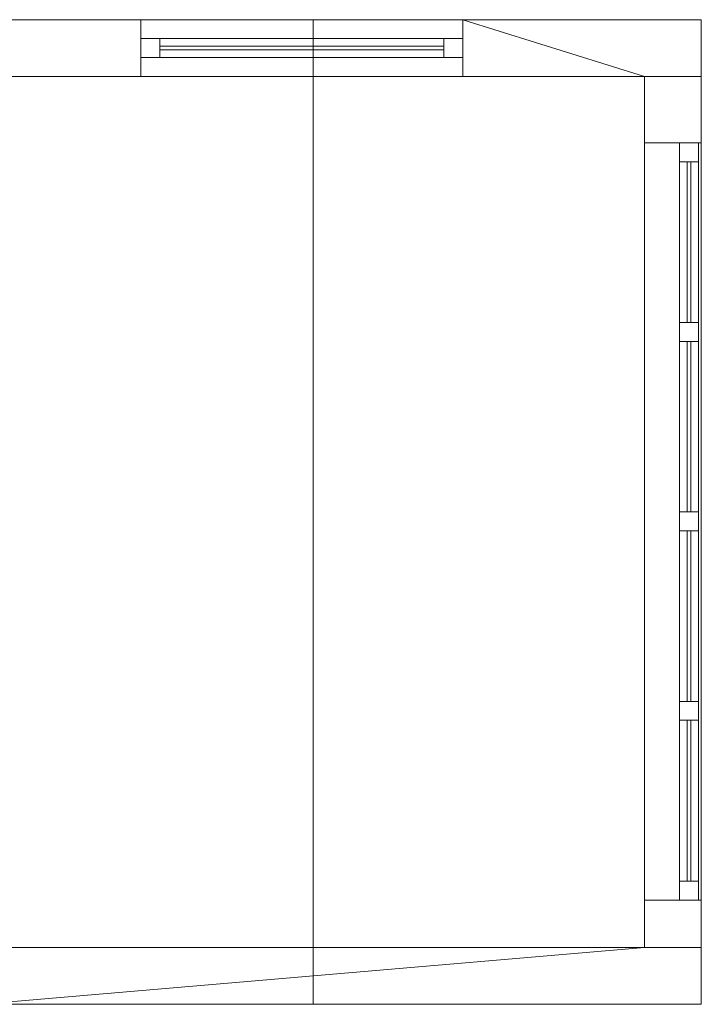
# Model space of a CAD drawing. Header units: millimetres. Extents: x -430348 to -225823, y -86243 to 5084.
# Tile 404 of 656: x -413188 to -411387, y -11560 to -8960. Entities that reach past the tile are written whole.
import ezdxf

# ---------------------------------------------------------------- set-up
doc = ezdxf.new("R2010")
doc.units = ezdxf.units.MM
for name, color, linetype, lineweight in [('A-GLAZ-CURT', 52, 'Continuous', 9), ('A-GLAZ-CWMG', 51, 'Continuous', 9), ('A-ROOF', 132, 'Continuous', 9), ('A-WALL', 113, 'Continuous', 9)]:
    doc.layers.add(name, color=color, linetype=linetype, lineweight=lineweight)

# ---------------------------------------------------------------- blocks, each defined once
blk = doc.blocks.new('System Panel - door 4-518572-_3D_ Copy 1')
at = {"layer": 'A-GLAZ-CURT'}
mesh = blk.add_polyface(dxfattribs=at)
corners = [(-375, 5), (-375, 5, 1539.8), (375, 5, 1539.8), (375, 5)]
mesh.append_faces([[corners[k] for k in face] for face in [(2, 3, 0, 1)]])
mesh = blk.add_polyface(dxfattribs=at)
corners = [(375, -5), (-375, -5), (-375, 5), (375, 5)]
mesh.append_faces([[corners[k] for k in face] for face in [(0, 1, 2, 3)]])
mesh = blk.add_polyface(dxfattribs=at)
corners = [(-375, -5, 1539.8), (375, -5, 1539.8), (375, 5, 1539.8), (-375, 5, 1539.8)]
mesh.append_faces([[corners[k] for k in face] for face in [(0, 1, 2, 3)]])
mesh = blk.add_polyface(dxfattribs=at)
corners = [(-375, -5), (-375, -5, 1539.8), (-375, 5, 1539.8), (-375, 5)]
mesh.append_faces([[corners[k] for k in face] for face in [(0, 1, 2, 3)]])
mesh = blk.add_polyface(dxfattribs=at)
corners = [(375, -5, 1539.8), (375, -5), (375, 5), (375, 5, 1539.8)]
mesh.append_faces([[corners[k] for k in face] for face in [(0, 1, 2, 3)]])
mesh = blk.add_polyface(dxfattribs=at)
corners = [(-375, -5), (375, -5), (375, -5, 1539.8), (-375, -5, 1539.8)]
mesh.append_faces([[corners[k] for k in face] for face in [(3, 0, 1, 2)]])
blk = doc.blocks.new('Rectangular Mullion - 50mm x 50mm-518573-_3D_ Copy 1')
at = {"layer": 'A-GLAZ-CWMG'}
mesh = blk.add_polyface(dxfattribs=at)
corners = [(0, 25), (-50, 25), (-50, -25), (0, -25)]
mesh.append_faces([[corners[k] for k in face] for face in [(2, 3, 0, 1)]])
mesh = blk.add_polyface(dxfattribs=at)
corners = [(0, 25, -1639.8), (0, -25, -1639.8), (-50, -25, -1639.8), (-50, 25, -1639.8)]
mesh.append_faces([[corners[k] for k in face] for face in [(0, 1, 2, 3)]])
mesh = blk.add_polyface(dxfattribs=at)
corners = [(-50, 25), (0, 25), (0, 25, -1639.8), (-50, 25, -1639.8)]
mesh.append_faces([[corners[k] for k in face] for face in [(3, 0, 1, 2)]])
mesh = blk.add_polyface(dxfattribs=at)
corners = [(-50, -25), (-50, 25), (-50, 25, -1639.8), (-50, -25, -1639.8)]
mesh.append_faces([[corners[k] for k in face] for face in [(3, 0, 1, 2)]])
mesh = blk.add_polyface(dxfattribs=at)
corners = [(0, 25), (0, -25), (0, -25, -1639.8), (0, 25, -1639.8)]
mesh.append_faces([[corners[k] for k in face] for face in [(3, 0, 1, 2)]])
mesh = blk.add_polyface(dxfattribs=at)
corners = [(0, -25), (-50, -25), (-50, -25, -1639.8), (0, -25, -1639.8)]
mesh.append_faces([[corners[k] for k in face] for face in [(3, 0, 1, 2)]])
blk = doc.blocks.new('Rectangular Mullion - 50mm x 50mm-285748-_3D_ Copy 1')
at = {"layer": 'A-GLAZ-CWMG'}
mesh = blk.add_polyface(dxfattribs=at)
corners = [(0, 25), (-50, 25), (-50, -25), (0, -25)]
mesh.append_faces([[corners[k] for k in face] for face in [(3, 0, 1, 2)]])
mesh = blk.add_polyface(dxfattribs=at)
corners = [(0, 25, -750), (0, -25, -750), (-50, -25, -750), (-50, 25, -750)]
mesh.append_faces([[corners[k] for k in face] for face in [(3, 0, 1, 2)]])
mesh = blk.add_polyface(dxfattribs=at)
corners = [(-50, 25), (0, 25), (0, 25, -750), (-50, 25, -750)]
mesh.append_faces([[corners[k] for k in face] for face in [(0, 1, 2, 3)]])
mesh = blk.add_polyface(dxfattribs=at)
corners = [(-50, -25), (-50, 25), (-50, 25, -750), (-50, -25, -750)]
mesh.append_faces([[corners[k] for k in face] for face in [(0, 1, 2, 3)]])
mesh = blk.add_polyface(dxfattribs=at)
corners = [(0, 25), (0, -25), (0, -25, -750), (0, 25, -750)]
mesh.append_faces([[corners[k] for k in face] for face in [(0, 1, 2, 3)]])
mesh = blk.add_polyface(dxfattribs=at)
corners = [(0, -25), (-50, -25), (-50, -25, -750), (0, -25, -750)]
mesh.append_faces([[corners[k] for k in face] for face in [(0, 1, 2, 3)]])
blk = doc.blocks.new('Rectangular Mullion - 50mm x 50mm-518574-_3D_ Copy 1')
at = {"layer": 'A-GLAZ-CWMG'}
mesh = blk.add_polyface(dxfattribs=at)
corners = [(0, 25), (-50, 25), (-50, -25), (0, -25)]
mesh.append_faces([[corners[k] for k in face] for face in [(2, 3, 0, 1)]])
mesh = blk.add_polyface(dxfattribs=at)
corners = [(0, 25, -1639.8), (0, -25, -1639.8), (-50, -25, -1639.8), (-50, 25, -1639.8)]
mesh.append_faces([[corners[k] for k in face] for face in [(0, 1, 2, 3)]])
mesh = blk.add_polyface(dxfattribs=at)
corners = [(-50, 25), (0, 25), (0, 25, -1639.8), (-50, 25, -1639.8)]
mesh.append_faces([[corners[k] for k in face] for face in [(3, 0, 1, 2)]])
mesh = blk.add_polyface(dxfattribs=at)
corners = [(-50, -25), (-50, 25), (-50, 25, -1639.8), (-50, -25, -1639.8)]
mesh.append_faces([[corners[k] for k in face] for face in [(3, 0, 1, 2)]])
mesh = blk.add_polyface(dxfattribs=at)
corners = [(0, 25), (0, -25), (0, -25, -1639.8), (0, 25, -1639.8)]
mesh.append_faces([[corners[k] for k in face] for face in [(3, 0, 1, 2)]])
mesh = blk.add_polyface(dxfattribs=at)
corners = [(0, -25), (-50, -25), (-50, -25, -1639.8), (0, -25, -1639.8)]
mesh.append_faces([[corners[k] for k in face] for face in [(3, 0, 1, 2)]])
blk = doc.blocks.new('Rectangular Mullion - 50mm x 50mm-285749-_3D_ Copy 1')
at = {"layer": 'A-GLAZ-CWMG'}
mesh = blk.add_polyface(dxfattribs=at)
corners = [(0, 25), (-50, 25), (-50, -25), (0, -25)]
mesh.append_faces([[corners[k] for k in face] for face in [(2, 3, 0, 1)]])
mesh = blk.add_polyface(dxfattribs=at)
corners = [(0, 25, -750), (0, -25, -750), (-50, -25, -750), (-50, 25, -750)]
mesh.append_faces([[corners[k] for k in face] for face in [(0, 1, 2, 3)]])
mesh = blk.add_polyface(dxfattribs=at)
corners = [(-50, 25), (0, 25), (0, 25, -750), (-50, 25, -750)]
mesh.append_faces([[corners[k] for k in face] for face in [(0, 1, 2, 3)]])
mesh = blk.add_polyface(dxfattribs=at)
corners = [(-50, -25), (-50, 25), (-50, 25, -750), (-50, -25, -750)]
mesh.append_faces([[corners[k] for k in face] for face in [(0, 1, 2, 3)]])
mesh = blk.add_polyface(dxfattribs=at)
corners = [(0, 25), (0, -25), (0, -25, -750), (0, 25, -750)]
mesh.append_faces([[corners[k] for k in face] for face in [(0, 1, 2, 3)]])
mesh = blk.add_polyface(dxfattribs=at)
corners = [(0, -25), (-50, -25), (-50, -25, -750), (0, -25, -750)]
mesh.append_faces([[corners[k] for k in face] for face in [(0, 1, 2, 3)]])
blk = doc.blocks.new('System Panel - Glazed-518951-_3D_ Copy 1')
at = {"layer": 'A-GLAZ-CURT', "transparency": 33554471}
mesh = blk.add_polyface(dxfattribs=at)
corners = [(-212.5, 5), (-212.5, 5, 467.9), (212.5, 5, 467.9), (212.5, 5)]
mesh.append_faces([[corners[k] for k in face] for face in [(1, 2, 3, 0)]])
mesh = blk.add_polyface(dxfattribs=at)
corners = [(212.5, -5), (-212.5, -5), (-212.5, 5), (212.5, 5)]
mesh.append_faces([[corners[k] for k in face] for face in [(0, 1, 2, 3)]])
mesh = blk.add_polyface(dxfattribs=at)
corners = [(-212.5, -5, 467.9), (212.5, -5, 467.9), (212.5, 5, 467.9), (-212.5, 5, 467.9)]
mesh.append_faces([[corners[k] for k in face] for face in [(0, 1, 2, 3)]])
mesh = blk.add_polyface(dxfattribs=at)
corners = [(-212.5, -5), (-212.5, -5, 467.9), (-212.5, 5, 467.9), (-212.5, 5)]
mesh.append_faces([[corners[k] for k in face] for face in [(0, 1, 2, 3)]])
mesh = blk.add_polyface(dxfattribs=at)
corners = [(212.5, -5, 467.9), (212.5, -5), (212.5, 5), (212.5, 5, 467.9)]
mesh.append_faces([[corners[k] for k in face] for face in [(0, 1, 2, 3)]])
mesh = blk.add_polyface(dxfattribs=at)
corners = [(-212.5, -5), (212.5, -5), (212.5, -5, 467.9), (-212.5, -5, 467.9)]
mesh.append_faces([[corners[k] for k in face] for face in [(2, 3, 0, 1)]])
blk = doc.blocks.new('System Panel - Glazed-518952-_3D_ Copy 1')
at = {"layer": 'A-GLAZ-CURT', "transparency": 33554471}
mesh = blk.add_polyface(dxfattribs=at)
corners = [(-225, 5), (-225, 5, 467.9), (225, 5, 467.9), (225, 5)]
mesh.append_faces([[corners[k] for k in face] for face in [(2, 3, 0, 1)]])
mesh = blk.add_polyface(dxfattribs=at)
corners = [(225, -5), (-225, -5), (-225, 5), (225, 5)]
mesh.append_faces([[corners[k] for k in face] for face in [(0, 1, 2, 3)]])
mesh = blk.add_polyface(dxfattribs=at)
corners = [(-225, -5, 467.9), (225, -5, 467.9), (225, 5, 467.9), (-225, 5, 467.9)]
mesh.append_faces([[corners[k] for k in face] for face in [(0, 1, 2, 3)]])
mesh = blk.add_polyface(dxfattribs=at)
corners = [(-225, -5), (-225, -5, 467.9), (-225, 5, 467.9), (-225, 5)]
mesh.append_faces([[corners[k] for k in face] for face in [(0, 1, 2, 3)]])
mesh = blk.add_polyface(dxfattribs=at)
corners = [(225, -5, 467.9), (225, -5), (225, 5), (225, 5, 467.9)]
mesh.append_faces([[corners[k] for k in face] for face in [(0, 1, 2, 3)]])
mesh = blk.add_polyface(dxfattribs=at)
corners = [(-225, -5), (225, -5), (225, -5, 467.9), (-225, -5, 467.9)]
mesh.append_faces([[corners[k] for k in face] for face in [(3, 0, 1, 2)]])
blk = doc.blocks.new('Rectangular Mullion - 50mm x 50mm-518953-_3D_ Copy 1')
at = {"layer": 'A-GLAZ-CWMG'}
mesh = blk.add_polyface(dxfattribs=at)
corners = [(0, 25), (-50, 25), (-50, -25), (0, -25)]
mesh.append_faces([[corners[k] for k in face] for face in [(2, 3, 0, 1)]])
mesh = blk.add_polyface(dxfattribs=at)
corners = [(0, 25, -567.9), (0, -25, -567.9), (-50, -25, -567.9), (-50, 25, -567.9)]
mesh.append_faces([[corners[k] for k in face] for face in [(0, 1, 2, 3)]])
mesh = blk.add_polyface(dxfattribs=at)
corners = [(-50, 25), (0, 25), (0, 25, -567.9), (-50, 25, -567.9)]
mesh.append_faces([[corners[k] for k in face] for face in [(0, 1, 2, 3)]])
mesh = blk.add_polyface(dxfattribs=at)
corners = [(-50, -25), (-50, 25), (-50, 25, -567.9), (-50, -25, -567.9)]
mesh.append_faces([[corners[k] for k in face] for face in [(0, 1, 2, 3)]])
mesh = blk.add_polyface(dxfattribs=at)
corners = [(0, 25), (0, -25), (0, -25, -567.9), (0, 25, -567.9)]
mesh.append_faces([[corners[k] for k in face] for face in [(0, 1, 2, 3)]])
mesh = blk.add_polyface(dxfattribs=at)
corners = [(0, -25), (-50, -25), (-50, -25, -567.9), (0, -25, -567.9)]
mesh.append_faces([[corners[k] for k in face] for face in [(0, 1, 2, 3)]])
blk = doc.blocks.new('Rectangular Mullion - 50mm x 50mm-286072-_3D_ Copy 1')
at = {"layer": 'A-GLAZ-CWMG'}
mesh = blk.add_polyface(dxfattribs=at)
corners = [(0, 25), (-50, 25), (-50, -25), (0, -25)]
mesh.append_faces([[corners[k] for k in face] for face in [(3, 0, 1, 2)]])
mesh = blk.add_polyface(dxfattribs=at)
corners = [(0, 25, -425), (0, -25, -425), (-50, -25, -425), (-50, 25, -425)]
mesh.append_faces([[corners[k] for k in face] for face in [(3, 0, 1, 2)]])
mesh = blk.add_polyface(dxfattribs=at)
corners = [(-50, 25), (0, 25), (0, 25, -425), (-50, 25, -425)]
mesh.append_faces([[corners[k] for k in face] for face in [(0, 1, 2, 3)]])
mesh = blk.add_polyface(dxfattribs=at)
corners = [(-50, -25), (-50, 25), (-50, 25, -425), (-50, -25, -425)]
mesh.append_faces([[corners[k] for k in face] for face in [(0, 1, 2, 3)]])
mesh = blk.add_polyface(dxfattribs=at)
corners = [(0, 25), (0, -25), (0, -25, -425), (0, 25, -425)]
mesh.append_faces([[corners[k] for k in face] for face in [(0, 1, 2, 3)]])
mesh = blk.add_polyface(dxfattribs=at)
corners = [(0, -25), (-50, -25), (-50, -25, -425), (0, -25, -425)]
mesh.append_faces([[corners[k] for k in face] for face in [(0, 1, 2, 3)]])
blk = doc.blocks.new('Rectangular Mullion - 50mm x 50mm-518954-_3D_ Copy 1')
at = {"layer": 'A-GLAZ-CWMG'}
mesh = blk.add_polyface(dxfattribs=at)
corners = [(0, 25), (-50, 25), (-50, -25), (0, -25)]
mesh.append_faces([[corners[k] for k in face] for face in [(2, 3, 0, 1)]])
mesh = blk.add_polyface(dxfattribs=at)
corners = [(0, 25, -567.9), (0, -25, -567.9), (-50, -25, -567.9), (-50, 25, -567.9)]
mesh.append_faces([[corners[k] for k in face] for face in [(0, 1, 2, 3)]])
mesh = blk.add_polyface(dxfattribs=at)
corners = [(-50, 25), (0, 25), (0, 25, -567.9), (-50, 25, -567.9)]
mesh.append_faces([[corners[k] for k in face] for face in [(0, 1, 2, 3)]])
mesh = blk.add_polyface(dxfattribs=at)
corners = [(-50, -25), (-50, 25), (-50, 25, -567.9), (-50, -25, -567.9)]
mesh.append_faces([[corners[k] for k in face] for face in [(0, 1, 2, 3)]])
mesh = blk.add_polyface(dxfattribs=at)
corners = [(0, 25), (0, -25), (0, -25, -567.9), (0, 25, -567.9)]
mesh.append_faces([[corners[k] for k in face] for face in [(0, 1, 2, 3)]])
mesh = blk.add_polyface(dxfattribs=at)
corners = [(0, -25), (-50, -25), (-50, -25, -567.9), (0, -25, -567.9)]
mesh.append_faces([[corners[k] for k in face] for face in [(0, 1, 2, 3)]])
blk = doc.blocks.new('Rectangular Mullion - 50mm x 50mm-286071-_3D_ Copy 1')
at = {"layer": 'A-GLAZ-CWMG'}
mesh = blk.add_polyface(dxfattribs=at)
corners = [(0, 25), (-50, 25), (-50, -25), (0, -25)]
mesh.append_faces([[corners[k] for k in face] for face in [(2, 3, 0, 1)]])
mesh = blk.add_polyface(dxfattribs=at)
corners = [(0, 25, -425), (0, -25, -425), (-50, -25, -425), (-50, 25, -425)]
mesh.append_faces([[corners[k] for k in face] for face in [(0, 1, 2, 3)]])
mesh = blk.add_polyface(dxfattribs=at)
corners = [(-50, 25), (0, 25), (0, 25, -425), (-50, 25, -425)]
mesh.append_faces([[corners[k] for k in face] for face in [(0, 1, 2, 3)]])
mesh = blk.add_polyface(dxfattribs=at)
corners = [(-50, -25), (-50, 25), (-50, 25, -425), (-50, -25, -425)]
mesh.append_faces([[corners[k] for k in face] for face in [(0, 1, 2, 3)]])
mesh = blk.add_polyface(dxfattribs=at)
corners = [(0, 25), (0, -25), (0, -25, -425), (0, 25, -425)]
mesh.append_faces([[corners[k] for k in face] for face in [(0, 1, 2, 3)]])
mesh = blk.add_polyface(dxfattribs=at)
corners = [(0, -25), (-50, -25), (-50, -25, -425), (0, -25, -425)]
mesh.append_faces([[corners[k] for k in face] for face in [(0, 1, 2, 3)]])
blk = doc.blocks.new('Rectangular Mullion - 50mm x 50mm-518950-_3D_ Copy 1')
at = {"layer": 'A-GLAZ-CWMG'}
mesh = blk.add_polyface(dxfattribs=at)
corners = [(25, 25), (-25, 25), (-25, -25), (25, -25)]
mesh.append_faces([[corners[k] for k in face] for face in [(2, 3, 0, 1)]])
mesh = blk.add_polyface(dxfattribs=at)
corners = [(25, 25, -567.9), (25, -25, -567.9), (-25, -25, -567.9), (-25, 25, -567.9)]
mesh.append_faces([[corners[k] for k in face] for face in [(0, 1, 2, 3)]])
mesh = blk.add_polyface(dxfattribs=at)
corners = [(-25, 25), (25, 25), (25, 25, -567.9), (-25, 25, -567.9)]
mesh.append_faces([[corners[k] for k in face] for face in [(0, 1, 2, 3)]])
mesh = blk.add_polyface(dxfattribs=at)
corners = [(-25, -25), (-25, 25), (-25, 25, -567.9), (-25, -25, -567.9)]
mesh.append_faces([[corners[k] for k in face] for face in [(0, 1, 2, 3)]])
mesh = blk.add_polyface(dxfattribs=at)
corners = [(25, 25), (25, -25), (25, -25, -567.9), (25, 25, -567.9)]
mesh.append_faces([[corners[k] for k in face] for face in [(0, 1, 2, 3)]])
mesh = blk.add_polyface(dxfattribs=at)
corners = [(25, -25), (-25, -25), (-25, -25, -567.9), (25, -25, -567.9)]
mesh.append_faces([[corners[k] for k in face] for face in [(0, 1, 2, 3)]])
blk = doc.blocks.new('Rectangular Mullion - 50mm x 50mm-230826-_3D_ Copy 1')
at = {"layer": 'A-GLAZ-CWMG'}
mesh = blk.add_polyface(dxfattribs=at)
corners = [(0, 25), (-50, 25), (-50, -25), (0, -25)]
mesh.append_faces([[corners[k] for k in face] for face in [(2, 3, 0, 1)]])
mesh = blk.add_polyface(dxfattribs=at)
corners = [(0, 25, -450), (0, -25, -450), (-50, -25, -450), (-50, 25, -450)]
mesh.append_faces([[corners[k] for k in face] for face in [(0, 1, 2, 3)]])
mesh = blk.add_polyface(dxfattribs=at)
corners = [(-50, 25), (0, 25), (0, 25, -450), (-50, 25, -450)]
mesh.append_faces([[corners[k] for k in face] for face in [(3, 0, 1, 2)]])
mesh = blk.add_polyface(dxfattribs=at)
corners = [(-50, -25), (-50, 25), (-50, 25, -450), (-50, -25, -450)]
mesh.append_faces([[corners[k] for k in face] for face in [(3, 0, 1, 2)]])
mesh = blk.add_polyface(dxfattribs=at)
corners = [(0, 25), (0, -25), (0, -25, -450), (0, 25, -450)]
mesh.append_faces([[corners[k] for k in face] for face in [(3, 0, 1, 2)]])
mesh = blk.add_polyface(dxfattribs=at)
corners = [(0, -25), (-50, -25), (-50, -25, -450), (0, -25, -450)]
mesh.append_faces([[corners[k] for k in face] for face in [(3, 0, 1, 2)]])
blk = doc.blocks.new('Rectangular Mullion - 50mm x 50mm-230825-_3D_ Copy 1')
at = {"layer": 'A-GLAZ-CWMG'}
mesh = blk.add_polyface(dxfattribs=at)
corners = [(0, 25), (-50, 25), (-50, -25), (0, -25)]
mesh.append_faces([[corners[k] for k in face] for face in [(2, 3, 0, 1)]])
mesh = blk.add_polyface(dxfattribs=at)
corners = [(0, 25, -450), (0, -25, -450), (-50, -25, -450), (-50, 25, -450)]
mesh.append_faces([[corners[k] for k in face] for face in [(0, 1, 2, 3)]])
mesh = blk.add_polyface(dxfattribs=at)
corners = [(-50, 25), (0, 25), (0, 25, -450), (-50, 25, -450)]
mesh.append_faces([[corners[k] for k in face] for face in [(3, 0, 1, 2)]])
mesh = blk.add_polyface(dxfattribs=at)
corners = [(-50, -25), (-50, 25), (-50, 25, -450), (-50, -25, -450)]
mesh.append_faces([[corners[k] for k in face] for face in [(3, 0, 1, 2)]])
mesh = blk.add_polyface(dxfattribs=at)
corners = [(0, 25), (0, -25), (0, -25, -450), (0, 25, -450)]
mesh.append_faces([[corners[k] for k in face] for face in [(3, 0, 1, 2)]])
mesh = blk.add_polyface(dxfattribs=at)
corners = [(0, -25), (-50, -25), (-50, -25, -450), (0, -25, -450)]
mesh.append_faces([[corners[k] for k in face] for face in [(3, 0, 1, 2)]])

msp = doc.modelspace()

# ---------------------------------------------------------------- block references
at = {"layer": 'A-GLAZ-CURT', "rotation": 180}
msp.add_blockref('System Panel - door 4-518572-_3D_ Copy 1', (-412442.5, -9034.5, 58348.9), dxfattribs=at)
at = {"layer": 'A-GLAZ-CURT', "transparency": 33554471, "rotation": 270}
for name, p in [('System Panel - Glazed-518951-_3D_ Copy 1', (-411419.6, -9547, 59420.8)), ('System Panel - Glazed-518952-_3D_ Copy 1', (-411419.6, -10034.5, 59420.8)), ('System Panel - Glazed-518952-_3D_ Copy 1', (-411419.6, -10534.5, 59420.8)), ('System Panel - Glazed-518951-_3D_ Copy 1', (-411419.6, -11022, 59420.8))]:
    msp.add_blockref(name, p, dxfattribs=at)
at = {"layer": 'A-GLAZ-CWMG', "extrusion": (0, 0, -1)}
msp.add_blockref('Rectangular Mullion - 50mm x 50mm-518574-_3D_ Copy 1', (412867.5, -9034.5, -58298.9), dxfattribs=at)
at = {"layer": 'A-GLAZ-CWMG', "extrusion": (-1, 0, 0), "rotation": 90}
msp.add_blockref('Rectangular Mullion - 50mm x 50mm-285748-_3D_ Copy 1', (9034.5, 59938.7, 412817.5), dxfattribs=at)
at = {"layer": 'A-GLAZ-CWMG', "extrusion": (1, 0, 0), "rotation": 270}
msp.add_blockref('Rectangular Mullion - 50mm x 50mm-285749-_3D_ Copy 1', (-9034.5, 58298.9, -412067.5), dxfattribs=at)
at = {"layer": 'A-GLAZ-CWMG'}
msp.add_blockref('Rectangular Mullion - 50mm x 50mm-518573-_3D_ Copy 1', (-412017.5, -9034.5, 59938.7), dxfattribs=at)
at = {"layer": 'A-GLAZ-CWMG', "rotation": 90}
msp.add_blockref('Rectangular Mullion - 50mm x 50mm-518953-_3D_ Copy 1', (-411419.6, -9284.5, 59938.7), dxfattribs=at)
at = {"layer": 'A-GLAZ-CWMG', "extrusion": (0, 1, 0), "rotation": 270}
for name, p in [('Rectangular Mullion - 50mm x 50mm-286071-_3D_ Copy 1', (411419.6, 59370.8, -9334.5)), ('Rectangular Mullion - 50mm x 50mm-230826-_3D_ Copy 1', (411419.6, 59370.8, -9809.5)), ('Rectangular Mullion - 50mm x 50mm-230826-_3D_ Copy 1', (411419.6, 59370.8, -10309.5)), ('Rectangular Mullion - 50mm x 50mm-286071-_3D_ Copy 1', (411419.6, 59370.8, -10809.5))]:
    msp.add_blockref(name, p, dxfattribs=at)
at = {"layer": 'A-GLAZ-CWMG', "extrusion": (0, -1, 0), "rotation": 90}
for name, p in [('Rectangular Mullion - 50mm x 50mm-286072-_3D_ Copy 1', (-411419.6, 59938.7, 9759.5)), ('Rectangular Mullion - 50mm x 50mm-230825-_3D_ Copy 1', (-411419.6, 59938.7, 10259.5)), ('Rectangular Mullion - 50mm x 50mm-230825-_3D_ Copy 1', (-411419.6, 59938.7, 10759.5)), ('Rectangular Mullion - 50mm x 50mm-286072-_3D_ Copy 1', (-411419.6, 59938.7, 11234.5))]:
    msp.add_blockref(name, p, dxfattribs=at)
at = {"layer": 'A-GLAZ-CWMG', "extrusion": (0, 0, -1), "rotation": 270}
for name, p in [('Rectangular Mullion - 50mm x 50mm-518950-_3D_ Copy 1', (411419.6, -9784.5, -59370.8)), ('Rectangular Mullion - 50mm x 50mm-518950-_3D_ Copy 1', (411419.6, -10284.5, -59370.8)), ('Rectangular Mullion - 50mm x 50mm-518950-_3D_ Copy 1', (411419.6, -10784.5, -59370.8)), ('Rectangular Mullion - 50mm x 50mm-518954-_3D_ Copy 1', (411419.6, -11284.5, -59370.8))]:
    msp.add_blockref(name, p, dxfattribs=at)

# ---------------------------------------------------------------- meshes
at = {"layer": 'A-ROOF'}
mesh = msp.add_polyface(dxfattribs=at)
corners = [(-412412.1, -11559.5, 60334.3), (-413437.1, -11559.5, 59935.6), (-413437.1, -8959.5, 59935.6), (-412412.1, -8959.5, 60334.3)]
mesh.append_faces([[corners[k] for k in face] for face in [(1, 2, 3, 0)]])
mesh = msp.add_polyface(dxfattribs=at)
corners = [(-413437.1, -11559.5, 60042.9), (-412412.1, -11559.5, 60441.6), (-412412.1, -8959.5, 60441.6), (-413437.1, -8959.5, 60042.9)]
mesh.append_faces([[corners[k] for k in face] for face in [(1, 2, 3, 0)]])
mesh = msp.add_polyface(dxfattribs=at)
corners = [(-413437.1, -8959.5, 60042.9), (-412412.1, -8959.5, 60441.6), (-411387.1, -8959.5, 60042.9), (-411387.1, -8959.5, 59935.6), (-412412.1, -8959.5, 60334.3), (-413437.1, -8959.5, 59935.6)]
mesh.append_faces([[corners[k] for k in face] for face in [(0, 1, 4, 5)]], dxfattribs={"vtx1": -1})
mesh.append_faces([[corners[k] for k in face] for face in [(2, 3, 4, 1)]], dxfattribs={"vtx2": -1})
mesh = msp.add_polyface(dxfattribs=at)
corners = [(-411387.1, -8959.5, 59935.6), (-411387.1, -11559.5, 59935.6), (-412412.1, -11559.5, 60334.3), (-412412.1, -8959.5, 60334.3)]
mesh.append_faces([[corners[k] for k in face] for face in [(1, 2, 3, 0)]])
mesh = msp.add_polyface(dxfattribs=at)
corners = [(-411387.1, -11559.5, 60042.9), (-411387.1, -8959.5, 60042.9), (-412412.1, -8959.5, 60441.6), (-412412.1, -11559.5, 60441.6)]
mesh.append_faces([[corners[k] for k in face] for face in [(2, 3, 0, 1)]])
mesh = msp.add_polyface(dxfattribs=at)
corners = [(-411387.1, -8959.5, 59935.6), (-411387.1, -8959.5, 60042.9), (-411387.1, -11559.5, 60042.9), (-411387.1, -11559.5, 59935.6)]
mesh.append_faces([[corners[k] for k in face] for face in [(1, 2, 3, 0)]])
mesh = msp.add_polyface(dxfattribs=at)
corners = [(-411387.1, -11559.5, 60042.9), (-412412.1, -11559.5, 60441.6), (-413437.1, -11559.5, 60042.9), (-413437.1, -11559.5, 59935.6), (-412412.1, -11559.5, 60334.3), (-411387.1, -11559.5, 59935.6)]
mesh.append_faces([[corners[k] for k in face] for face in [(0, 1, 4, 5)]], dxfattribs={"vtx1": -1})
mesh.append_faces([[corners[k] for k in face] for face in [(2, 3, 4, 1)]], dxfattribs={"vtx2": -1})
at = {"layer": 'A-WALL'}
mesh = msp.add_polyface(dxfattribs=at)
corners = [(-413287.1, -8959.5, 58298.9), (-413287.1, -8959.5, 59993.9), (-412412.1, -8959.5, 60334.3), (-411387.1, -8959.5, 59935.6), (-411387.1, -8959.5, 58298.9), (-412017.5, -8959.5, 58298.9), (-412017.5, -8959.5, 59938.7), (-412867.5, -8959.5, 59938.7), (-412867.5, -8959.5, 58298.9)]
mesh.append_faces([[corners[k] for k in face] for face in [(3, 6, 2)]], dxfattribs={"vtx0": -1, "vtx1": -1})
mesh.append_faces([[corners[k] for k in face] for face in [(7, 1, 2, 6)]], dxfattribs={"vtx0": -1, "vtx2": -1})
mesh.append_faces([[corners[k] for k in face] for face in [(3, 4, 5, 6), (7, 8, 0, 1)]], dxfattribs={"vtx3": -1})
mesh = msp.add_polyface(dxfattribs=at)
corners = [(-413287.1, -9109.5, 58298.9), (-413287.1, -8959.5, 58298.9), (-412867.5, -8959.5, 58298.9), (-412867.5, -9109.5, 58298.9), (-411387.1, -8959.5, 58298.9), (-411387.1, -9109.5, 58298.9), (-411537.1, -9109.5, 58298.9), (-412017.5, -9109.5, 58298.9), (-412017.5, -8959.5, 58298.9)]
mesh.append_faces([[corners[k] for k in face] for face in [(2, 3, 0, 1)]])
mesh.append_faces([[corners[k] for k in face] for face in [(8, 6, 7)]], dxfattribs={"vtx0": -1})
mesh.append_faces([[corners[k] for k in face] for face in [(4, 5, 6, 8)]], dxfattribs={"vtx2": -1})
mesh = msp.add_polyface(dxfattribs=at)
corners = [(-413287.1, -8959.5, 59993.9), (-413287.1, -9109.5, 59993.9), (-412412.1, -9109.5, 60334.3), (-412412.1, -8959.5, 60334.3)]
mesh.append_faces([[corners[k] for k in face] for face in [(2, 3, 0, 1)]])
mesh = msp.add_polyface(dxfattribs=at)
corners = [(-412017.5, -8959.5, 59938.7), (-412017.5, -9109.5, 59938.7), (-412867.5, -9109.5, 59938.7), (-412867.5, -8959.5, 59938.7)]
mesh.append_faces([[corners[k] for k in face] for face in [(0, 1, 2, 3)]])
mesh = msp.add_polyface(dxfattribs=at)
corners = [(-412867.5, -8959.5, 59938.7), (-412867.5, -9109.5, 59938.7), (-412867.5, -9109.5, 58298.9), (-412867.5, -8959.5, 58298.9)]
mesh.append_faces([[corners[k] for k in face] for face in [(0, 1, 2, 3)]])
mesh = msp.add_polyface(dxfattribs=at)
corners = [(-412412.1, -9109.5, 60334.3), (-411387.1, -9109.5, 59935.6), (-411387.1, -8959.5, 59935.6), (-412412.1, -8959.5, 60334.3)]
mesh.append_faces([[corners[k] for k in face] for face in [(0, 1, 2, 3)]])
mesh = msp.add_polyface(dxfattribs=at)
corners = [(-412017.5, -9109.5, 59938.7), (-412017.5, -8959.5, 59938.7), (-412017.5, -8959.5, 58298.9), (-412017.5, -9109.5, 58298.9)]
mesh.append_faces([[corners[k] for k in face] for face in [(2, 3, 0, 1)]])
mesh = msp.add_polyface(dxfattribs=at)
corners = [(-411387.1, -9109.5, 59935.6), (-411387.1, -9109.5, 58298.9), (-411387.1, -8959.5, 58298.9), (-411387.1, -8959.5, 59935.6)]
mesh.append_faces([[corners[k] for k in face] for face in [(0, 1, 2, 3)]])
mesh = msp.add_polyface(dxfattribs=at)
corners = [(-413287.1, -9109.5, 59993.9), (-413287.1, -9109.5, 58298.9), (-412867.5, -9109.5, 58298.9), (-412867.5, -9109.5, 59938.7), (-412017.5, -9109.5, 59938.7), (-412017.5, -9109.5, 58298.9), (-411537.1, -9109.5, 58298.9), (-411387.1, -9109.5, 58298.9), (-411387.1, -9109.5, 59935.6), (-412412.1, -9109.5, 60334.3)]
mesh.append_faces([[corners[k] for k in face] for face in [(4, 8, 9)]], dxfattribs={"vtx0": -1, "vtx2": -1})
mesh.append_faces([[corners[k] for k in face] for face in [(9, 0, 3, 4)]], dxfattribs={"vtx1": -1, "vtx3": -1})
mesh.append_faces([[corners[k] for k in face] for face in [(1, 2, 3, 0), (6, 7, 8)]], dxfattribs={"vtx2": -1})
mesh.append_faces([[corners[k] for k in face] for face in [(4, 5, 6, 8)]], dxfattribs={"vtx2": -1, "vtx3": -1})
mesh = msp.add_polyface(dxfattribs=at)
corners = [(-411537.1, -9109.5, 58298.9), (-411537.1, -11409.5, 58298.9), (-411537.1, -11409.5, 59990.6), (-411537.1, -9109.5, 59990.6), (-411537.1, -9284.5, 59370.8), (-411537.1, -9284.5, 59938.7), (-411537.1, -11284.5, 59938.7), (-411537.1, -11284.5, 59370.8)]
mesh.append_faces([[corners[k] for k in face] for face in [(4, 0, 1, 7), (7, 1, 2, 6)]], dxfattribs={"vtx0": -1, "vtx2": -1})
mesh.append_faces([[corners[k] for k in face] for face in [(3, 0, 4, 5), (2, 3, 5, 6)]], dxfattribs={"vtx1": -1, "vtx3": -1})
mesh = msp.add_polyface(dxfattribs=at)
corners = [(-411537.1, -11409.5, 58298.9), (-411537.1, -9109.5, 58298.9), (-411387.1, -9109.5, 58298.9), (-411387.1, -11409.5, 58298.9)]
mesh.append_faces([[corners[k] for k in face] for face in [(0, 1, 2, 3)]])
mesh = msp.add_polyface(dxfattribs=at)
corners = [(-411537.1, -9109.5, 59990.6), (-411537.1, -11409.5, 59990.6), (-411387.1, -11409.5, 59990.6), (-411387.1, -9109.5, 59990.6)]
mesh.append_faces([[corners[k] for k in face] for face in [(0, 1, 2, 3)]])
mesh = msp.add_polyface(dxfattribs=at)
corners = [(-411537.1, -9109.5, 58298.9), (-411537.1, -9109.5, 59990.6), (-411387.1, -9109.5, 59990.6), (-411387.1, -9109.5, 59935.6), (-411387.1, -9109.5, 58298.9)]
mesh.append_faces([[corners[k] for k in face] for face in [(0, 1, 3, 4)]], dxfattribs={"vtx1": -1})
mesh.append_faces([[corners[k] for k in face] for face in [(1, 2, 3)]], dxfattribs={"vtx2": -1})
mesh = msp.add_polyface(dxfattribs=at)
corners = [(-411387.1, -11409.5, 58298.9), (-411387.1, -9109.5, 58298.9), (-411387.1, -9109.5, 59935.6), (-411387.1, -9109.5, 59990.6), (-411387.1, -11409.5, 59990.6), (-411387.1, -11409.5, 59935.6), (-411387.1, -9284.5, 59938.7), (-411387.1, -9284.5, 59370.8), (-411387.1, -11284.5, 59370.8), (-411387.1, -11284.5, 59938.7)]
mesh.append_faces([[corners[k] for k in face] for face in [(0, 8, 5)]], dxfattribs={"vtx0": -1, "vtx1": -1})
mesh.append_faces([[corners[k] for k in face] for face in [(9, 4, 5, 8), (4, 9, 6, 3), (7, 1, 2)]], dxfattribs={"vtx0": -1, "vtx2": -1})
mesh.append_faces([[corners[k] for k in face] for face in [(7, 8, 0, 1), (2, 3, 6, 7)]], dxfattribs={"vtx1": -1, "vtx3": -1})
mesh = msp.add_polyface(dxfattribs=at)
corners = [(-411537.1, -9284.5, 59370.8), (-411387.1, -9284.5, 59370.8), (-411387.1, -9284.5, 59938.7), (-411537.1, -9284.5, 59938.7)]
mesh.append_faces([[corners[k] for k in face] for face in [(1, 2, 3, 0)]])
mesh = msp.add_polyface(dxfattribs=at)
corners = [(-411537.1, -9284.5, 59938.7), (-411387.1, -9284.5, 59938.7), (-411387.1, -11284.5, 59938.7), (-411537.1, -11284.5, 59938.7)]
mesh.append_faces([[corners[k] for k in face] for face in [(0, 1, 2, 3)]])
mesh = msp.add_polyface(dxfattribs=at)
corners = [(-411387.1, -9284.5, 59370.8), (-411537.1, -9284.5, 59370.8), (-411537.1, -11284.5, 59370.8), (-411387.1, -11284.5, 59370.8)]
mesh.append_faces([[corners[k] for k in face] for face in [(2, 3, 0, 1)]])
mesh = msp.add_polyface(dxfattribs=at)
corners = [(-411537.1, -11284.5, 59938.7), (-411387.1, -11284.5, 59938.7), (-411387.1, -11284.5, 59370.8), (-411537.1, -11284.5, 59370.8)]
mesh.append_faces([[corners[k] for k in face] for face in [(1, 2, 3, 0)]])
mesh = msp.add_polyface(dxfattribs=at)
corners = [(-411387.1, -11409.5, 58298.9), (-411537.1, -11409.5, 58298.9), (-413287.1, -11409.5, 58298.9), (-413287.1, -11409.5, 59993.9), (-412412.1, -11409.5, 60334.3), (-411387.1, -11409.5, 59935.6)]
mesh.append_faces([[corners[k] for k in face] for face in [(5, 0, 1, 4), (2, 3, 4, 1)]], dxfattribs={"vtx2": -1})
mesh = msp.add_polyface(dxfattribs=at)
corners = [(-413287.1, -11409.5, 58298.9), (-411537.1, -11409.5, 58298.9), (-411387.1, -11409.5, 58298.9), (-411387.1, -11559.5, 58298.9), (-413287.1, -11559.5, 58298.9)]
mesh.append_faces([[corners[k] for k in face] for face in [(1, 4, 0)]], dxfattribs={"vtx0": -1})
mesh.append_faces([[corners[k] for k in face] for face in [(3, 4, 1, 2)]], dxfattribs={"vtx1": -1})
mesh = msp.add_polyface(dxfattribs=at)
corners = [(-412412.1, -11409.5, 60334.3), (-413287.1, -11409.5, 59993.9), (-413287.1, -11559.5, 59993.9), (-412412.1, -11559.5, 60334.3)]
mesh.append_faces([[corners[k] for k in face] for face in [(0, 1, 2, 3)]])
mesh = msp.add_polyface(dxfattribs=at)
corners = [(-411387.1, -11409.5, 59935.6), (-412412.1, -11409.5, 60334.3), (-412412.1, -11559.5, 60334.3), (-411387.1, -11559.5, 59935.6)]
mesh.append_faces([[corners[k] for k in face] for face in [(1, 2, 3, 0)]])
mesh = msp.add_polyface(dxfattribs=at)
corners = [(-411537.1, -11409.5, 59990.6), (-411537.1, -11409.5, 58298.9), (-411387.1, -11409.5, 58298.9), (-411387.1, -11409.5, 59935.6), (-411387.1, -11409.5, 59990.6)]
mesh.append_faces([[corners[k] for k in face] for face in [(3, 0, 1, 2)]], dxfattribs={"vtx0": -1})
mesh.append_faces([[corners[k] for k in face] for face in [(4, 0, 3)]], dxfattribs={"vtx1": -1})
mesh = msp.add_polyface(dxfattribs=at)
corners = [(-411387.1, -11409.5, 58298.9), (-411387.1, -11409.5, 59935.6), (-411387.1, -11559.5, 59935.6), (-411387.1, -11559.5, 58298.9)]
mesh.append_faces([[corners[k] for k in face] for face in [(1, 2, 3, 0)]])
mesh = msp.add_polyface(dxfattribs=at)
corners = [(-411387.1, -11559.5, 58298.9), (-411387.1, -11559.5, 59935.6), (-412412.1, -11559.5, 60334.3), (-413287.1, -11559.5, 59993.9), (-413287.1, -11559.5, 58298.9)]
mesh.append_faces([[corners[k] for k in face] for face in [(3, 4, 2)]], dxfattribs={"vtx1": -1})
mesh.append_faces([[corners[k] for k in face] for face in [(0, 1, 2, 4)]], dxfattribs={"vtx2": -1})

doc.saveas('drawing.dxf')
